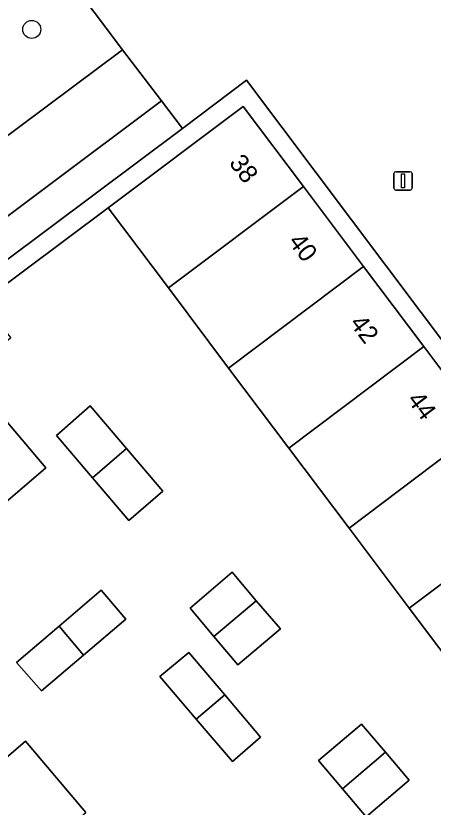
# Model space of a CAD drawing. Extents: x 160377 to 161131, y 383938 to 384853.
# Drawn here: x 160599.42 to 160622.12, y 384576.13 to 384619.15 of the extents above; entities that cross this region are included whole.
import ezdxf

# ---------------------------------------------------------------- set-up
doc = ezdxf.new("R2010")
doc.units = 0
for name, color, linetype in [('IMGEO_Boom', 7, 'Continuous'), ('IMGEO_Erf', 7, 'Continuous'), ('IMGEO_Groenvoorziening', 7, 'Continuous'), ('IMGEO_Lichtmast', 7, 'Continuous'), ('IMGEO_Pand', 7, 'Continuous'), ('IMGEO_Pand_nummerreeks', 7, 'Continuous'), ('IMGEO_Voetgangersgebied_open', 7, 'Continuous')]:
    doc.layers.add(name, color=color, linetype=linetype)

msp = doc.modelspace()

# ---------------------------------------------------------------- linework, layer by layer
at = {"layer": 'IMGEO_Boom'}
msp.add_circle((160600.293, 384618.414), 0.489, dxfattribs=at)
at = {"layer": 'IMGEO_Erf'}
for points in [[(160656.048, 384504.315), (160656.893, 384504.376), (160651.516, 384563.083), (160634.758, 384585.358), (160611.972, 384615.646), (160608.482, 384613.028), (160596.383, 384603.983), (160593.555, 384601.453), (160592.642, 384600.679), (160589.954, 384598.377), (160589.048, 384597.617), (160586.272, 384595.285), (160585.368, 384594.478), (160578.674, 384588.862), (160588.469, 384577.392), (160609.42, 384552.826), (160611.199, 384533.452), (160614.226, 384500.488)], [(160603.588, 384594.045), (160601.63, 384596.344), (160603.461, 384597.95), (160605.443, 384595.628), (160607.424, 384593.306), (160605.575, 384591.712)], [(160611.502, 384583.866), (160610.2, 384585.407), (160608.897, 384586.947), (160611.184, 384588.901), (160612.504, 384587.355), (160613.811, 384585.823)], [(160600.822, 384582.453), (160599.467, 384583.996), (160601.777, 384585.972), (160604.065, 384587.93), (160605.404, 384586.35), (160603.113, 384584.402)], [(160609.234, 384580.921), (160607.255, 384583.244), (160608.836, 384584.536), (160610.786, 384582.237), (160612.736, 384579.938), (160611.2, 384578.612)], [(160618.472, 384575.616), (160617.187, 384577.137), (160615.891, 384578.672), (160618.224, 384580.65), (160619.522, 384579.129), (160620.82, 384577.607)]]:
    msp.add_lwpolyline(points, close=True, dxfattribs=at)
for points in [[(160591.976, 384574.85), (160586.069, 384581.798), (160580.11, 384588.786), (160583.86, 384591.983), (160587.609, 384595.179), (160591.358, 384598.376), (160595.112, 384601.577), (160597.527, 384603.553), (160604.448, 384608.711), (160611.793, 384614.232), (160615.064, 384609.881), (160618.338, 384605.528), (160621.611, 384601.175), (160624.884, 384596.822)], [(160624.091, 384582.595), (160620.818, 384586.948), (160617.544, 384591.3), (160614.27, 384595.653), (160610.996, 384600.006), (160607.722, 384604.358), (160604.448, 384608.711), (160597.527, 384603.553), (160599.148, 384601.649), (160596.772, 384599.627), (160601.065, 384594.584), (160597.316, 384591.387), (160593.567, 384588.191), (160596.062, 384585.072), (160592.408, 384581.957), (160589.818, 384584.995), (160586.069, 384581.798), (160591.976, 384574.85)], [(160592.951, 384573.709), (160599.959, 384579.718), (160603.236, 384575.843)]]:
    msp.add_lwpolyline(points, dxfattribs=at)
at = {"layer": 'IMGEO_Groenvoorziening'}
for points in [[(160605.23, 384617.306), (160600.544, 384623.533), (160594.236, 384618.794), (160593.711, 384619.536), (160587.217, 384614.645), (160584.857, 384612.643), (160582.493, 384610.638), (160578.569, 384607.304), (160579.15, 384606.609), (160578.387, 384605.942), (160570.15, 384598.933), (160571.697, 384597.097), (160573.915, 384598.966), (160577.172, 384595.101), (160592.826, 384608.058)], [(160608.482, 384613.028), (160607.339, 384614.528), (160594.964, 384605.267), (160592.267, 384603.016), (160593.555, 384601.453), (160596.383, 384603.983)]]:
    msp.add_lwpolyline(points, close=True, dxfattribs=at)
at = {"layer": 'IMGEO_Lichtmast'}
for p, q in [((160619.987, 384609.78), (160619.987, 384610.58)), ((160619.987, 384610.58), (160619.987, 384609.78)), ((160620.087, 384610.68), (160620.877, 384610.68)), ((160620.877, 384610.68), (160620.087, 384610.68)), ((160620.977, 384610.58), (160620.977, 384609.78)), ((160620.977, 384609.78), (160620.977, 384610.58)), ((160620.877, 384609.68), (160620.087, 384609.68)), ((160620.087, 384609.68), (160620.877, 384609.68))]:
    msp.add_line(p, q, dxfattribs=at)
msp.add_lwpolyline([(160620.407, 384610.555), (160620.557, 384610.555), (160620.557, 384609.805), (160620.407, 384609.805), (160620.407, 384610.555)], dxfattribs=at)
for centre, start, end in [((160620.087, 384610.58), 90, 180), ((160620.087, 384610.58), 90, 180), ((160620.877, 384610.58), 0, 90), ((160620.877, 384610.58), 360, 90), ((160620.087, 384609.78), 180, 270), ((160620.087, 384609.78), 180, 270), ((160620.877, 384609.78), 270, 0), ((160620.877, 384609.78), 270, 0)]:
    msp.add_arc(centre, 0.1, start, end, dxfattribs=at)
at = {"layer": 'IMGEO_Pand'}
for points in [[(160615.064, 384609.881), (160611.793, 384614.232), (160604.448, 384608.711), (160607.722, 384604.358)], [(160618.338, 384605.528), (160615.064, 384609.881), (160607.722, 384604.358), (160610.996, 384600.006)], [(160621.611, 384601.175), (160618.338, 384605.528), (160610.996, 384600.006), (160614.27, 384595.653)], [(160596.772, 384599.627), (160595.112, 384601.577), (160591.358, 384598.376), (160597.316, 384591.387), (160601.065, 384594.584)], [(160624.884, 384596.822), (160621.611, 384601.175), (160614.27, 384595.653), (160617.544, 384591.3)], [(160603.461, 384597.95), (160601.63, 384596.344), (160603.588, 384594.045), (160605.443, 384595.628)], [(160628.157, 384592.469), (160624.884, 384596.822), (160617.544, 384591.3), (160620.818, 384586.948)], [(160605.443, 384595.628), (160603.588, 384594.045), (160605.575, 384591.712), (160607.424, 384593.306)], [(160631.431, 384588.116), (160628.157, 384592.469), (160620.818, 384586.948), (160624.091, 384582.595)], [(160612.504, 384587.355), (160611.184, 384588.901), (160608.897, 384586.947), (160610.2, 384585.407)], [(160605.404, 384586.35), (160604.065, 384587.93), (160601.777, 384585.972), (160603.113, 384584.402)], [(160613.811, 384585.823), (160612.504, 384587.355), (160610.2, 384585.407), (160611.502, 384583.866)], [(160603.113, 384584.402), (160601.777, 384585.972), (160599.467, 384583.996), (160600.822, 384582.453)], [(160608.836, 384584.536), (160607.255, 384583.244), (160609.234, 384580.921), (160610.786, 384582.237)], [(160610.786, 384582.237), (160609.234, 384580.921), (160611.2, 384578.612), (160612.736, 384579.938)], [(160619.522, 384579.129), (160618.224, 384580.65), (160615.891, 384578.672), (160617.187, 384577.137)], [(160603.236, 384575.843), (160599.959, 384579.718), (160592.951, 384573.709), (160595.834, 384570.325), (160595.656, 384570.166), (160596.025, 384569.745)], [(160620.82, 384577.607), (160619.522, 384579.129), (160617.187, 384577.137), (160618.472, 384575.616)]]:
    msp.add_lwpolyline(points, close=True, dxfattribs=at)
at = {"layer": 'IMGEO_Voetgangersgebied_open'}
msp.add_lwpolyline([(160539.968, 384717.188), (160535.283, 384723.428), (160534.832, 384724.029), (160531.839, 384722.221), (160603.494, 384626.95), (160604.071, 384626.182), (160600.544, 384623.533), (160605.23, 384617.306), (160607.339, 384614.528), (160608.482, 384613.028), (160611.972, 384615.646), (160634.758, 384585.358), (160653.945, 384599.94), (160649.862, 384602.565), (160648.502, 384603.464), (160618.749, 384622.917), (160617.41, 384623.8), (160615.335, 384625.155)], dxfattribs=at)
msp.add_lwpolyline([(160592.267, 384603.016), (160594.964, 384605.267), (160607.339, 384614.528), (160605.23, 384617.306), (160592.826, 384608.058), (160577.172, 384595.101), (160574.938, 384593.252), (160577.214, 384590.588), (160583.958, 384596.145), (160585.368, 384594.478), (160586.272, 384595.285), (160584.883, 384596.943), (160587.656, 384599.213), (160589.048, 384597.617), (160589.954, 384598.377), (160588.574, 384599.969), (160591.339, 384602.256), (160592.642, 384600.679), (160593.555, 384601.453)], close=True, dxfattribs=at)

# ---------------------------------------------------------------- texts
at = {"layer": 'IMGEO_Pand_nummerreeks'}
for s, p in [('38', (160610.983, 384611.15)), ('40', (160614.203, 384606.869)), ('42', (160617.539, 384602.431)), ('44', (160620.669, 384598.269))]:
    msp.add_text(s, height=1, rotation=306.9384, dxfattribs=at).set_placement(p)

doc.saveas('drawing.dxf')
